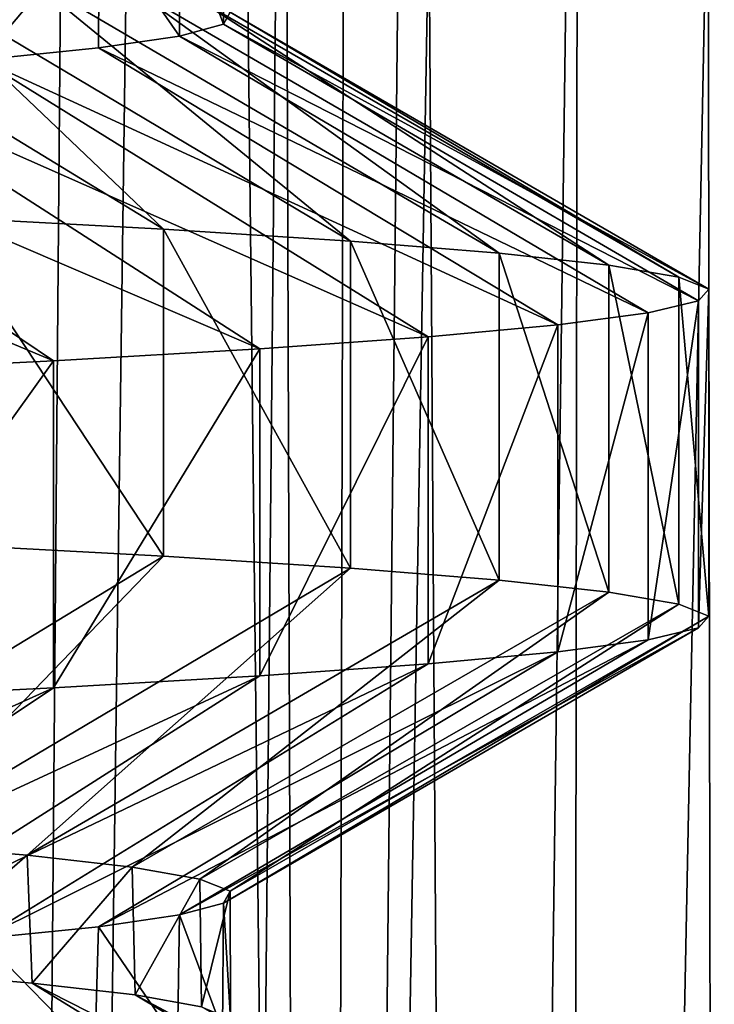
# Model space of a CAD drawing. Header units: millimetres. Extents: x -39.5 to 39.5, y -2 to 94.9.
# Tile 552 of 656: x 13 to 14.4, y 50 to 52. Entities that reach past the tile are written whole.
import ezdxf

# ---------------------------------------------------------------- set-up
doc = ezdxf.new("R2010")
doc.units = ezdxf.units.MM
doc.header["$LTSCALE"] = 65.185185
for name, color, linetype in [('12', 7, 'CONTINUOUS'), ('16', 7, 'CONTINUOUS'), ('172', 7, 'CONTINUOUS'), ('175', 7, 'CONTINUOUS'), ('176', 7, 'CONTINUOUS'), ('177', 7, 'CONTINUOUS'), ('51', 7, 'CONTINUOUS'), ('78', 7, 'CONTINUOUS')]:
    doc.layers.add(name, color=color, linetype=linetype)

msp = doc.modelspace()

# ---------------------------------------------------------------- linework, layer by layer
at = {"layer": '12', "color": 7, "linetype": 'Continuous'}
for points in [[(12.4134, 38.2987, -11.3315), (12.7232, 71, -11.4175), (13.0025, 38.2974, -10.6503), (12.4134, 38.2987, -11.3315)], [(12.7232, 71, -11.4175), (13.4463, 71, -10.5564), (13.0025, 38.2974, -10.6503), (12.7232, 71, -11.4175)], [(13.0025, 38.2974, -10.6503), (13.4463, 71, -10.5564), (13.5544, 38.2974, -9.9386), (13.0025, 38.2974, -10.6503)], [(13.6698, 71, 10.2652), (13.3538, 38.2987, 10.2065), (13.8813, 38.2974, 9.4766), (13.6698, 71, 10.2652)], [(13.4463, 71, -10.5564), (14.1112, 71, -9.6496), (13.5544, 38.2974, -9.9386), (13.4463, 71, -10.5564)], [(13.5544, 38.2974, -9.9386), (14.1112, 71, -9.6496), (14.0673, 38.2974, -9.1982), (13.5544, 38.2974, -9.9386)], [(14.3151, 71, 9.3443), (13.6698, 71, 10.2652), (13.8813, 38.2974, 9.4766), (14.3151, 71, 9.3443)], [(14.369, 38.2974, 8.7194), (14.3151, 71, 9.3443), (13.8813, 38.2974, 9.4766), (14.369, 38.2974, 8.7194)], [(14.715, 71, -8.701), (14.5398, 38.2987, -8.4314), (14.0673, 38.2974, -9.1982), (14.715, 71, -8.701)], [(14.1112, 71, -9.6496), (14.715, 71, -8.701), (14.0673, 38.2974, -9.1982), (14.1112, 71, -9.6496)], [(14.8985, 71, 8.383), (14.3151, 71, 9.3443), (14.369, 38.2974, 8.7194), (14.8985, 71, 8.383)]]:
    msp.add_3dface(points, dxfattribs=at)
at = {"layer": '16', "color": 7, "linetype": 'Continuous'}
for points in [[(13.3836, 52.2219, 0.6634), (13.3827, 51.9684, 0.6815), (13.2969, 52.1981, 1.6593), (13.3836, 52.2219, 0.6634)], [(13.3964, 51.992, -0.3117), (13.3827, 51.9684, 0.6815), (13.3836, 52.2219, 0.6634), (13.3964, 51.992, -0.3117)], [(13.2969, 52.1981, 1.6593), (13.2953, 51.9448, 1.6721), (13.1357, 52.1743, 2.6484), (13.2969, 52.1981, 1.6593)], [(13.3827, 51.9684, 0.6815), (13.2953, 51.9448, 1.6721), (13.2969, 52.1981, 1.6593), (13.3827, 51.9684, 0.6815)], [(13.1357, 52.1743, 2.6484), (12.9019, 51.8975, 3.6196), (12.9018, 52.1506, 3.62), (13.1357, 52.1743, 2.6484)], [(13.1346, 51.9211, 2.6536), (12.9019, 51.8975, 3.6196), (13.1357, 52.1743, 2.6484), (13.1346, 51.9211, 2.6536)], [(13.2953, 51.9448, 1.6721), (13.1346, 51.9211, 2.6536), (13.1357, 52.1743, 2.6484), (13.2953, 51.9448, 1.6721)], [(12.7123, 50.34, -4.2375), (12.7259, 50.086, -4.1965), (12.9928, 50.3163, -3.2782), (12.7123, 50.34, -4.2375)], [(12.7259, 50.086, -4.1965), (13.0025, 50.0623, -3.2395), (12.9928, 50.3163, -3.2782), (12.7259, 50.086, -4.1965)], [(12.9928, 50.3163, -3.2782), (13.0025, 50.0623, -3.2395), (13.2017, 50.2925, -2.2966), (12.9928, 50.3163, -3.2782)], [(13.0025, 50.0623, -3.2395), (13.2077, 50.0386, -2.2621), (13.2017, 50.2925, -2.2966), (13.0025, 50.0623, -3.2395)], [(13.2017, 50.2925, -2.2966), (13.2077, 50.0386, -2.2621), (13.3363, 50.2687, -1.3051), (13.2017, 50.2925, -2.2966)], [(13.2077, 50.0386, -2.2621), (13.3393, 50.0149, -1.2739), (13.3363, 50.2687, -1.3051), (13.2077, 50.0386, -2.2621)], [(13.3363, 50.2687, -1.3051), (13.3393, 50.0149, -1.2739), (13.3964, 50.245, -0.3117), (13.3363, 50.2687, -1.3051)], [(13.3393, 50.0149, -1.2739), (13.397, 49.9913, -0.2827), (13.3964, 50.245, -0.3117), (13.3393, 50.0149, -1.2739)], [(13.3964, 50.245, -0.3117), (13.397, 49.9913, -0.2827), (13.3827, 50.2214, 0.6815), (13.3964, 50.245, -0.3117)], [(13.3827, 50.2214, 0.6815), (13.3812, 49.9677, 0.7099), (13.2953, 50.1978, 1.6721), (13.3827, 50.2214, 0.6815)], [(13.397, 49.9913, -0.2827), (13.3812, 49.9677, 0.7099), (13.3827, 50.2214, 0.6815), (13.397, 49.9913, -0.2827)], [(13.2953, 50.1978, 1.6721), (13.2914, 49.944, 1.7026), (13.1346, 50.1742, 2.6536), (13.2953, 50.1978, 1.6721)], [(13.3812, 49.9677, 0.7099), (13.2914, 49.944, 1.7026), (13.2953, 50.1978, 1.6721), (13.3812, 49.9677, 0.7099)], [(13.1346, 50.1742, 2.6536), (13.1276, 49.9203, 2.6883), (12.9019, 50.1506, 3.6196), (13.1346, 50.1742, 2.6536)], [(13.2914, 49.944, 1.7026), (13.1276, 49.9203, 2.6883), (13.1346, 50.1742, 2.6536), (13.2914, 49.944, 1.7026)], [(13.1276, 49.9203, 2.6883), (12.8914, 49.8966, 3.6567), (12.9019, 50.1506, 3.6196), (13.1276, 49.9203, 2.6883)]]:
    msp.add_3dface(points, dxfattribs=at)
at = {"layer": '172', "color": 7, "linetype": 'Continuous'}
for points in [[(12.3805, 50.1096, -5.1268), (11.9665, 50.1332, -6.0301), (13.1977, 49.5645, -5.6341), (12.3805, 50.1096, -5.1268)], [(13.1977, 49.5645, -5.6341), (11.9665, 50.1332, -6.0301), (12.7407, 49.5883, -6.6028), (13.1977, 49.5645, -5.6341)], [(12.7259, 50.086, -4.1965), (12.3805, 50.1096, -5.1268), (13.5812, 49.5408, -4.634), (12.7259, 50.086, -4.1965)], [(13.5812, 49.5408, -4.634), (12.3805, 50.1096, -5.1268), (13.1977, 49.5645, -5.6341), (13.5812, 49.5408, -4.634)], [(13.0025, 50.0623, -3.2395), (12.7259, 50.086, -4.1965), (13.889, 49.517, -3.6081), (13.0025, 50.0623, -3.2395)], [(13.889, 49.517, -3.6081), (12.7259, 50.086, -4.1965), (13.5812, 49.5408, -4.634), (13.889, 49.517, -3.6081)], [(13.2077, 50.0386, -2.2621), (13.0025, 50.0623, -3.2395), (14.1194, 49.4933, -2.5621), (13.2077, 50.0386, -2.2621)], [(14.1194, 49.4933, -2.5621), (13.0025, 50.0623, -3.2395), (13.889, 49.517, -3.6081), (14.1194, 49.4933, -2.5621)], [(13.3393, 50.0149, -1.2739), (13.2077, 50.0386, -2.2621), (14.2712, 49.4695, -1.5018), (13.3393, 50.0149, -1.2739)], [(14.2712, 49.4695, -1.5018), (13.2077, 50.0386, -2.2621), (14.1194, 49.4933, -2.5621), (14.2712, 49.4695, -1.5018)]]:
    msp.add_3dface(points, dxfattribs=at)
at = {"layer": '175', "color": 7, "linetype": 'Continuous'}
for points in [[(12.7123, 52.087, -4.2375), (12.3636, 52.1106, -5.1674), (13.264, 51.5607, -5.4761), (12.7123, 52.087, -4.2375)], [(13.264, 51.5607, -5.4761), (12.3636, 52.1106, -5.1674), (12.8186, 51.5845, -6.4502), (13.264, 51.5607, -5.4761)], [(12.9928, 52.0633, -3.2782), (12.7123, 52.087, -4.2375), (13.6355, 51.537, -4.4715), (12.9928, 52.0633, -3.2782)], [(13.6355, 51.537, -4.4715), (12.7123, 52.087, -4.2375), (13.264, 51.5607, -5.4761), (13.6355, 51.537, -4.4715)], [(13.2017, 52.0394, -2.2966), (12.9928, 52.0633, -3.2782), (13.9311, 51.5132, -3.442), (13.2017, 52.0394, -2.2966)], [(13.9311, 51.5132, -3.442), (12.9928, 52.0633, -3.2782), (13.6355, 51.537, -4.4715), (13.9311, 51.5132, -3.442)], [(13.3363, 52.0156, -1.3051), (13.2017, 52.0394, -2.2966), (14.149, 51.4894, -2.3934), (13.3363, 52.0156, -1.3051)], [(14.149, 51.4894, -2.3934), (13.2017, 52.0394, -2.2966), (13.9311, 51.5132, -3.442), (14.149, 51.4894, -2.3934)], [(13.3964, 51.992, -0.3117), (13.3363, 52.0156, -1.3051), (14.2881, 51.4657, -1.3313), (13.3964, 51.992, -0.3117)], [(14.2881, 51.4657, -1.3313), (13.3363, 52.0156, -1.3051), (14.149, 51.4894, -2.3934), (14.2881, 51.4657, -1.3313)], [(13.3827, 51.9684, 0.6815), (13.3964, 51.992, -0.3117), (14.3476, 51.4419, -0.2619), (13.3827, 51.9684, 0.6815)], [(14.3476, 51.4419, -0.2619), (13.3964, 51.992, -0.3117), (14.2881, 51.4657, -1.3313), (14.3476, 51.4419, -0.2619)], [(13.2953, 51.9448, 1.6721), (13.3827, 51.9684, 0.6815), (14.3272, 51.4182, 0.809), (13.2953, 51.9448, 1.6721)], [(14.3272, 51.4182, 0.809), (13.3827, 51.9684, 0.6815), (14.3476, 51.4419, -0.2619), (14.3272, 51.4182, 0.809)], [(13.1346, 51.9211, 2.6536), (13.2953, 51.9448, 1.6721), (14.2269, 51.3944, 1.8754), (13.1346, 51.9211, 2.6536)], [(14.2269, 51.3944, 1.8754), (13.2953, 51.9448, 1.6721), (14.3272, 51.4182, 0.809), (14.2269, 51.3944, 1.8754)], [(12.9019, 51.8975, 3.6196), (13.1346, 51.9211, 2.6536), (14.0474, 51.3706, 2.9313), (12.9019, 51.8975, 3.6196)], [(14.0474, 51.3706, 2.9313), (13.1346, 51.9211, 2.6536), (14.2269, 51.3944, 1.8754), (14.0474, 51.3706, 2.9313)], [(12.5989, 51.874, 4.5637), (12.9019, 51.8975, 3.6196), (13.7896, 51.3469, 3.9709), (12.5989, 51.874, 4.5637)], [(13.7896, 51.3469, 3.9709), (12.9019, 51.8975, 3.6196), (14.0474, 51.3706, 2.9313), (13.7896, 51.3469, 3.9709)], [(12.2266, 51.8504, 5.4836), (12.5989, 51.874, 4.5637), (13.455, 51.3231, 4.9884), (12.2266, 51.8504, 5.4836)], [(13.455, 51.3231, 4.9884), (12.5989, 51.874, 4.5637), (13.7896, 51.3469, 3.9709), (13.455, 51.3231, 4.9884)], [(11.7853, 51.8267, 6.377), (12.2266, 51.8504, 5.4836), (13.0455, 51.2993, 5.9781), (11.7853, 51.8267, 6.377)], [(13.0455, 51.2993, 5.9781), (12.2266, 51.8504, 5.4836), (13.455, 51.3231, 4.9884), (13.0455, 51.2993, 5.9781)], [(12.5633, 51.2756, 6.9345), (11.7853, 51.8267, 6.377), (13.0455, 51.2993, 5.9781), (12.5633, 51.2756, 6.9345)]]:
    msp.add_3dface(points, dxfattribs=at)
at = {"layer": '176', "color": 7, "linetype": 'Continuous'}
for points in [[(13.264, 51.5607, -5.4761), (12.8186, 51.5845, -6.4502), (13.264, 50.9107, -5.4761), (13.264, 51.5607, -5.4761)], [(13.264, 50.9107, -5.4761), (12.8186, 51.5845, -6.4502), (12.8186, 50.9345, -6.4502), (13.264, 50.9107, -5.4761)], [(13.6355, 51.537, -4.4715), (13.264, 51.5607, -5.4761), (13.6355, 50.887, -4.4715), (13.6355, 51.537, -4.4715)], [(13.6355, 50.887, -4.4715), (13.264, 51.5607, -5.4761), (13.264, 50.9107, -5.4761), (13.6355, 50.887, -4.4715)], [(13.9311, 51.5132, -3.442), (13.6355, 51.537, -4.4715), (13.9311, 50.8632, -3.442), (13.9311, 51.5132, -3.442)], [(13.9311, 50.8632, -3.442), (13.6355, 51.537, -4.4715), (13.6355, 50.887, -4.4715), (13.9311, 50.8632, -3.442)], [(14.149, 51.4894, -2.3934), (13.9311, 51.5132, -3.442), (14.149, 50.8394, -2.3934), (14.149, 51.4894, -2.3934)], [(14.149, 50.8394, -2.3934), (13.9311, 51.5132, -3.442), (13.9311, 50.8632, -3.442), (14.149, 50.8394, -2.3934)], [(14.2881, 51.4657, -1.3313), (14.149, 51.4894, -2.3934), (14.2881, 50.8157, -1.3313), (14.2881, 51.4657, -1.3313)], [(14.2881, 50.8157, -1.3313), (14.149, 51.4894, -2.3934), (14.149, 50.8394, -2.3934), (14.2881, 50.8157, -1.3313)], [(14.3476, 51.4419, -0.2619), (14.2881, 51.4657, -1.3313), (14.3476, 50.7919, -0.2619), (14.3476, 51.4419, -0.2619)], [(14.3476, 50.7919, -0.2619), (14.2881, 51.4657, -1.3313), (14.2881, 50.8157, -1.3313), (14.3476, 50.7919, -0.2619)], [(14.3272, 51.4182, 0.809), (14.3476, 51.4419, -0.2619), (14.3272, 50.7682, 0.809), (14.3272, 51.4182, 0.809)], [(14.3272, 50.7682, 0.809), (14.3476, 51.4419, -0.2619), (14.3476, 50.7919, -0.2619), (14.3272, 50.7682, 0.809)], [(14.2269, 51.3944, 1.8754), (14.3272, 51.4182, 0.809), (14.2269, 50.7444, 1.8754), (14.2269, 51.3944, 1.8754)], [(14.2269, 50.7444, 1.8754), (14.3272, 51.4182, 0.809), (14.3272, 50.7682, 0.809), (14.2269, 50.7444, 1.8754)], [(14.0474, 51.3706, 2.9313), (14.2269, 51.3944, 1.8754), (14.0474, 50.7206, 2.9313), (14.0474, 51.3706, 2.9313)], [(14.0474, 50.7206, 2.9313), (14.2269, 51.3944, 1.8754), (14.2269, 50.7444, 1.8754), (14.0474, 50.7206, 2.9313)], [(13.7896, 51.3469, 3.9709), (14.0474, 51.3706, 2.9313), (13.7896, 50.6969, 3.9709), (13.7896, 51.3469, 3.9709)], [(13.7896, 50.6969, 3.9709), (14.0474, 51.3706, 2.9313), (14.0474, 50.7206, 2.9313), (13.7896, 50.6969, 3.9709)], [(13.455, 51.3231, 4.9884), (13.7896, 51.3469, 3.9709), (13.455, 50.6731, 4.9884), (13.455, 51.3231, 4.9884)], [(13.455, 50.6731, 4.9884), (13.7896, 51.3469, 3.9709), (13.7896, 50.6969, 3.9709), (13.455, 50.6731, 4.9884)], [(13.0455, 51.2993, 5.9781), (13.455, 51.3231, 4.9884), (13.0455, 50.6493, 5.9781), (13.0455, 51.2993, 5.9781)], [(13.0455, 50.6493, 5.9781), (13.455, 51.3231, 4.9884), (13.455, 50.6731, 4.9884), (13.0455, 50.6493, 5.9781)], [(12.5633, 51.2756, 6.9345), (13.0455, 51.2993, 5.9781), (12.5633, 50.6256, 6.9345), (12.5633, 51.2756, 6.9345)], [(12.5633, 50.6256, 6.9345), (13.0455, 51.2993, 5.9781), (13.0455, 50.6493, 5.9781), (12.5633, 50.6256, 6.9345)]]:
    msp.add_3dface(points, dxfattribs=at)
at = {"layer": '177', "color": 7, "linetype": 'Continuous'}
for points in [[(12.3636, 50.3636, -5.1674), (13.264, 50.9107, -5.4761), (12.8186, 50.9345, -6.4502), (12.3636, 50.3636, -5.1674)], [(12.3636, 50.3636, -5.1674), (12.7123, 50.34, -4.2375), (13.264, 50.9107, -5.4761), (12.3636, 50.3636, -5.1674)], [(12.7123, 50.34, -4.2375), (13.6355, 50.887, -4.4715), (13.264, 50.9107, -5.4761), (12.7123, 50.34, -4.2375)], [(12.7123, 50.34, -4.2375), (12.9928, 50.3163, -3.2782), (13.6355, 50.887, -4.4715), (12.7123, 50.34, -4.2375)], [(12.9928, 50.3163, -3.2782), (13.9311, 50.8632, -3.442), (13.6355, 50.887, -4.4715), (12.9928, 50.3163, -3.2782)], [(12.9928, 50.3163, -3.2782), (13.2017, 50.2925, -2.2966), (13.9311, 50.8632, -3.442), (12.9928, 50.3163, -3.2782)], [(13.2017, 50.2925, -2.2966), (14.149, 50.8394, -2.3934), (13.9311, 50.8632, -3.442), (13.2017, 50.2925, -2.2966)], [(13.2017, 50.2925, -2.2966), (13.3363, 50.2687, -1.3051), (14.149, 50.8394, -2.3934), (13.2017, 50.2925, -2.2966)], [(13.3363, 50.2687, -1.3051), (14.2881, 50.8157, -1.3313), (14.149, 50.8394, -2.3934), (13.3363, 50.2687, -1.3051)], [(13.3363, 50.2687, -1.3051), (13.3964, 50.245, -0.3117), (14.2881, 50.8157, -1.3313), (13.3363, 50.2687, -1.3051)], [(13.3964, 50.245, -0.3117), (14.3476, 50.7919, -0.2619), (14.2881, 50.8157, -1.3313), (13.3964, 50.245, -0.3117)], [(13.3964, 50.245, -0.3117), (13.3827, 50.2214, 0.6815), (14.3476, 50.7919, -0.2619), (13.3964, 50.245, -0.3117)], [(13.3827, 50.2214, 0.6815), (14.3272, 50.7682, 0.809), (14.3476, 50.7919, -0.2619), (13.3827, 50.2214, 0.6815)], [(13.3827, 50.2214, 0.6815), (13.2953, 50.1978, 1.6721), (14.3272, 50.7682, 0.809), (13.3827, 50.2214, 0.6815)], [(13.2953, 50.1978, 1.6721), (14.2269, 50.7444, 1.8754), (14.3272, 50.7682, 0.809), (13.2953, 50.1978, 1.6721)], [(13.2953, 50.1978, 1.6721), (13.1346, 50.1742, 2.6536), (14.2269, 50.7444, 1.8754), (13.2953, 50.1978, 1.6721)], [(13.1346, 50.1742, 2.6536), (14.0474, 50.7206, 2.9313), (14.2269, 50.7444, 1.8754), (13.1346, 50.1742, 2.6536)], [(13.1346, 50.1742, 2.6536), (12.9019, 50.1506, 3.6196), (14.0474, 50.7206, 2.9313), (13.1346, 50.1742, 2.6536)], [(12.9019, 50.1506, 3.6196), (13.7896, 50.6969, 3.9709), (14.0474, 50.7206, 2.9313), (12.9019, 50.1506, 3.6196)], [(12.9019, 50.1506, 3.6196), (12.5989, 50.127, 4.5637), (13.7896, 50.6969, 3.9709), (12.9019, 50.1506, 3.6196)], [(12.5989, 50.127, 4.5637), (13.455, 50.6731, 4.9884), (13.7896, 50.6969, 3.9709), (12.5989, 50.127, 4.5637)], [(12.5989, 50.127, 4.5637), (12.2266, 50.1034, 5.4836), (13.455, 50.6731, 4.9884), (12.5989, 50.127, 4.5637)], [(12.2266, 50.1034, 5.4836), (13.0455, 50.6493, 5.9781), (13.455, 50.6731, 4.9884), (12.2266, 50.1034, 5.4836)], [(12.2266, 50.1034, 5.4836), (11.7853, 50.0798, 6.377), (13.0455, 50.6493, 5.9781), (12.2266, 50.1034, 5.4836)], [(11.7853, 50.0798, 6.377), (12.5633, 50.6256, 6.9345), (13.0455, 50.6493, 5.9781), (11.7853, 50.0798, 6.377)]]:
    msp.add_3dface(points, dxfattribs=at)
at = {"layer": '51', "color": 7, "linetype": 'Continuous'}
for points in [[(13.2178, 71, 11.3428), (12.4517, 71, 12.1789), (12.9442, 38.2971, 11.1708), (13.2178, 71, 11.3428)], [(13.586, 38.2987, 10.3807), (13.2178, 71, 11.3428), (12.9442, 38.2971, 11.1708), (13.586, 38.2987, 10.3807)], [(13.9278, 71, 10.4587), (13.2178, 71, 11.3428), (13.586, 38.2987, 10.3807), (13.9278, 71, 10.4587)]]:
    msp.add_3dface(points, dxfattribs=at)
at = {"layer": '78', "color": 7, "linetype": 'Continuous'}
for points in [[(13.3538, 38.2987, 10.2065), (13.6698, 71, 10.2652), (13.586, 38.2987, 10.3807), (13.3538, 38.2987, 10.2065)], [(13.6698, 71, 10.2652), (13.9278, 71, 10.4587), (13.586, 38.2987, 10.3807), (13.6698, 71, 10.2652)]]:
    msp.add_3dface(points, dxfattribs=at)

doc.saveas('drawing.dxf')
